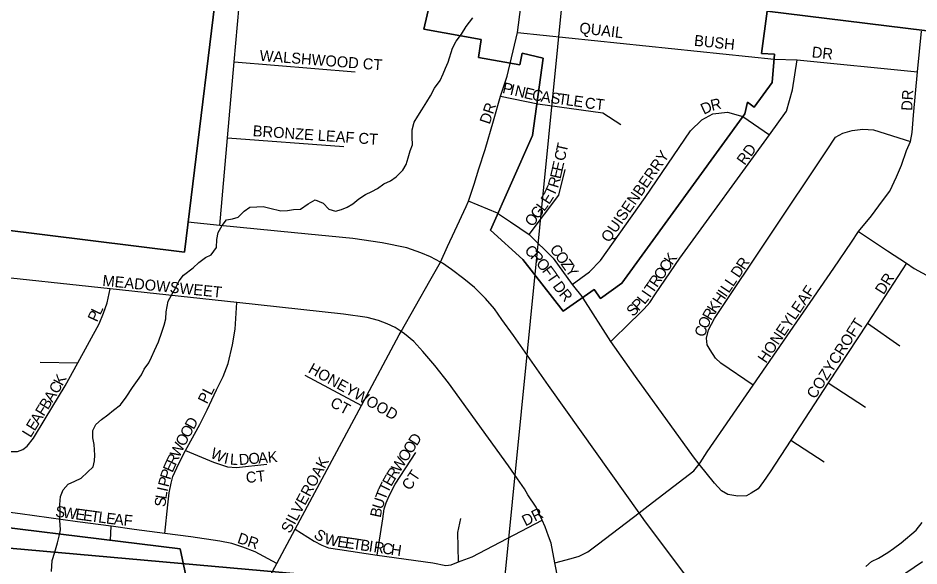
# Model space of a CAD drawing. Extents: x 0 to 680, y 0 to 440.
# Drawn here: x 81.15 to 93.33, y 196.88 to 204.28 of the extents above; entities that cross this region are included whole.
import ezdxf

# ---------------------------------------------------------------- set-up
doc = ezdxf.new("R2010")
doc.units = 0
for name, color, linetype in [('GM_X_City_Street', 7, 'Continuous'), ('GM_X_City_Street_Text', 7, 'Continuous'), ('GM_X_Corporation', 7, 'Continuous'), ('GM_X_Minor_River', 7, 'Continuous'), ('GM_X_Section', 7, 'Continuous')]:
    doc.layers.add(name, color=color, linetype=linetype)

msp = doc.modelspace()

# ---------------------------------------------------------------- linework, layer by layer
at = {"layer": 'GM_X_City_Street'}
for points in [[(87.906, 204.089), (87.952, 204.432), (88.018, 204.998), (88.074, 205.487), (88.141, 205.965), (88.13, 206.132), (88.052, 206.487), (87.974, 206.698), (87.774, 206.998), (87.493, 207.252), (87.219, 207.409), (86.941, 207.498), (85.039, 207.649)], [(83.88, 201.481), (83.985, 202.663), (84.076, 203.69), (84.166, 204.705), (84.318, 205.581)], [(84.514, 196.657), (84.652, 196.913), (84.899, 197.375), (85.795, 199.049), (86.307, 200.004), (86.332, 200.049), (86.72, 200.733), (86.863, 200.985), (86.96, 201.198), (87.06, 201.407), (87.214, 201.736), (87.242, 201.808), (87.32, 202.038), (87.384, 202.243), (87.47, 202.507), (87.58, 202.895), (87.678, 203.229), (87.766, 203.498), (87.906, 204.089)], [(87.906, 204.089), (91.378, 203.728)], [(88.41, 196.923), (88.633, 196.981), (88.742, 197.011), (88.858, 197.071), (89.001, 197.177), (89.55, 197.598), (89.671, 197.69), (90.292, 198.164), (90.363, 198.257), (90.375, 198.273), (90.472, 198.423), (91.094, 199.324), (92.182, 200.903), (92.421, 201.254), (92.517, 201.398), (92.69, 201.612), (92.839, 201.812), (92.941, 201.945), (93.029, 202.136), (93.097, 202.295), (93.166, 202.491), (93.221, 202.616), (93.24, 202.737), (93.26, 202.971), (93.313, 203.557), (93.368, 204.103)], [(84.076, 203.69), (85.71, 203.555)], [(89.166, 199.91), (89.435, 200.172), (89.535, 200.268), (89.617, 200.353), (89.693, 200.439), (89.771, 200.554), (90.1, 201.038), (91.311, 202.705), (91.541, 203.024), (91.622, 203.313), (91.689, 203.717)], [(91.378, 203.728), (91.689, 203.717), (93.313, 203.557)], [(87.678, 203.229), (88.181, 203.123)], [(88.181, 203.123), (89.058, 203.002), (89.301, 202.846)], [(88.643, 200.682), (88.88, 200.855), (89.03, 201.005), (89.633, 201.858), (90.244, 202.757), (90.396, 202.909), (90.549, 202.986), (90.744, 203.011), (90.954, 202.954)], [(90.954, 202.954), (91.311, 202.705)], [(91.094, 199.324), (90.655, 199.618), (90.581, 199.688), (90.51, 199.799), (90.472, 199.867), (90.459, 199.957), (90.489, 200.068), (90.569, 200.225), (92.082, 202.489), (92.205, 202.674), (92.304, 202.728), (92.43, 202.763), (92.574, 202.779), (92.717, 202.772), (93.221, 202.616)], [(83.985, 202.663), (85.556, 202.549)], [(88.064, 201.357), (88.464, 201.888), (88.551, 202.234)], [(87.634, 201.646), (87.242, 201.808)], [(87.634, 201.646), (87.81, 201.531), (88.064, 201.357), (88.389, 201.04), (88.643, 200.682), (88.793, 200.497)], [(91.221, 195.363), (89.636, 197.477), (89.55, 197.598), (88.772, 198.692), (88.323, 199.318), (87.854, 199.993), (87.693, 200.211), (87.593, 200.353), (87.475, 200.491), (87.323, 200.642), (87.18, 200.757), (87.014, 200.885), (86.894, 200.969), (86.863, 200.985), (86.732, 201.055), (86.598, 201.11), (86.411, 201.179), (86.075, 201.245), (85.679, 201.302), (84.892, 201.379), (83.88, 201.481), (83.451, 201.525)], [(84.652, 196.913), (84.358, 197.071), (84.195, 197.133), (84.042, 197.183), (83.883, 197.215), (83.488, 197.272), (83.138, 197.318), (82.725, 197.372), (82.412, 197.415), (81.957, 197.478), (81.183, 197.585), (80.763, 197.637), (80.622, 197.662), (80.501, 197.746), (80.455, 197.872), (80.433, 197.929), (80.442, 198.209), (80.463, 198.494), (80.541, 199.557), (80.633, 200.812), (80.68, 201.455)], [(92.517, 201.398), (92.909, 201.139), (93.164, 200.97), (93.271, 200.899), (93.485, 200.78), (93.665, 200.693), (93.894, 200.628), (94.123, 200.574), (94.301, 200.558), (94.509, 200.553), (94.991, 200.554)], [(93.164, 200.97), (92.636, 200.162), (92.108, 199.356), (91.601, 198.579), (91.321, 198.151), (91.23, 198.019), (91.16, 197.921), (91.067, 197.861), (91, 197.828), (90.887, 197.822), (90.751, 197.847), (90.664, 197.894), (90.569, 198), (90.363, 198.257), (90.284, 198.355), (89.503, 199.441), (89.166, 199.91), (88.793, 200.497)], [(88.501, 196.462), (88.41, 196.923), (88.361, 197.189), (88.326, 197.284), (88.28, 197.409), (88.24, 197.499), (88.16, 197.675), (88.048, 197.842), (87.999, 197.922), (87.905, 198.058), (87.783, 198.231), (86.974, 199.354), (86.79, 199.59), (86.628, 199.778), (86.504, 199.91), (86.379, 200.018), (86.332, 200.049), (86.252, 200.102), (86.142, 200.15), (86.025, 200.198), (85.872, 200.236), (85.553, 200.282), (84.111, 200.438), (82.4, 200.622), (80.633, 200.812)], [(80.463, 198.494), (81.026, 198.428), (81.145, 198.428), (81.217, 198.454), (81.279, 198.498), (81.362, 198.607), (81.519, 198.868), (81.793, 199.312), (81.961, 199.622), (82.249, 200.153), (82.31, 200.293), (82.359, 200.434), (82.4, 200.622)], [(83.138, 197.318), (83.178, 197.706), (83.198, 197.866), (83.223, 197.996), (83.246, 198.09), (83.326, 198.265), (83.419, 198.441), (83.439, 198.479), (83.611, 198.792), (83.71, 198.99), (83.838, 199.258), (83.925, 199.438), (83.994, 199.613), (84.055, 199.867), (84.09, 200.079), (84.111, 200.438)], [(92.636, 200.162), (93.073, 199.854)], [(81.453, 199.635), (81.961, 199.622)], [(85.033, 199.457), (85.795, 199.049)], [(92.108, 199.356), (92.612, 199.025)], [(91.601, 198.579), (92.054, 198.285)], [(83.419, 198.441), (83.798, 198.282), (83.985, 198.218), (84.109, 198.211), (84.516, 198.255)], [(86.008, 197.027), (86.084, 197.516), (86.103, 197.652), (86.132, 197.734), (86.172, 197.828), (86.252, 197.984), (86.531, 198.411)], [(84.899, 197.375), (85.157, 197.213), (85.262, 197.16), (85.349, 197.126), (85.502, 197.1), (86.008, 197.027), (86.761, 196.92), (86.938, 196.886), (87.009, 196.894), (87.11, 196.934), (87.143, 196.947), (87.295, 197.005), (88.24, 197.499)], [(87.11, 196.934), (87.098, 197.331), (87.138, 197.52)], [(82.404, 197.228), (82.412, 197.415)], [(90.438, 194.826), (91.221, 195.363), (92.298, 196.161), (92.671, 196.451), (92.85, 196.579), (93.042, 196.712), (93.381, 196.939)]]:
    msp.add_lwpolyline(points, dxfattribs=at)
at = {"layer": 'GM_X_Corporation'}
for points in [[(95.121, 207.358), (94.763, 203.949), (91.283, 204.376), (91.203, 203.803), (91.381, 203.794), (91.347, 203.41), (91.107, 203.079), (91.017, 203.145), (90.978, 202.986), (89.318, 200.699), (89.026, 200.494), (88.941, 200.616), (88.522, 200.322), (87.979, 201.018), (87.539, 201.415), (88.109, 202.697), (88.255, 203.74), (87.967, 203.807), (87.936, 203.651), (87.379, 203.75), (87.417, 203.994), (86.639, 204.132), (86.841, 205.006)], [(86.841, 205.006), (86.639, 204.132), (87.417, 203.994), (87.379, 203.75), (87.936, 203.651), (87.967, 203.807), (88.255, 203.74), (88.109, 202.697), (87.539, 201.415), (87.979, 201.018), (88.522, 200.322), (88.941, 200.616), (89.026, 200.494), (89.318, 200.699), (90.978, 202.986), (91.017, 203.145), (91.107, 203.079), (91.347, 203.41), (91.381, 203.794), (91.203, 203.803), (91.283, 204.376), (94.763, 203.949), (95.121, 207.358)], [(83.951, 205.591), (83.402, 201.12), (80.239, 201.509), (79.822, 197.545), (83.345, 197.112), (83.729, 195.305), (79.918, 195.773), (79.532, 197.595), (67.969, 198.303)], [(67.969, 198.303), (79.532, 197.595), (79.918, 195.773), (83.729, 195.305), (83.345, 197.112), (79.822, 197.545), (80.239, 201.509), (83.402, 201.12), (83.951, 205.591)]]:
    msp.add_lwpolyline(points, dxfattribs=at)
at = {"layer": 'GM_X_Minor_River'}
for points in [[(86.486, 202.571), (86.48, 202.672), (86.48, 202.773), (86.51, 202.875), (86.557, 202.958), (86.611, 203.041), (86.682, 203.149), (86.73, 203.232), (86.783, 203.333), (86.861, 203.44), (86.902, 203.53), (86.932, 203.607), (86.968, 203.685), (87.028, 203.875), (87.075, 203.97), (87.147, 204.066), (87.212, 204.167), (87.301, 204.286)], [(81.604, 196.806), (81.616, 196.955), (81.652, 197.068), (81.687, 197.193), (81.711, 197.282), (81.729, 197.366), (81.717, 197.497), (81.723, 197.616), (81.717, 197.711), (81.729, 197.818), (81.765, 197.908), (81.83, 197.985), (81.92, 198.027), (82.009, 198.068), (82.092, 198.146), (82.17, 198.217), (82.188, 198.301), (82.194, 198.378), (82.182, 198.521), (82.164, 198.61), (82.164, 198.712), (82.206, 198.789), (82.283, 198.86), (82.366, 198.92), (82.444, 198.986), (82.539, 199.057), (82.616, 199.158), (82.7, 199.289), (82.771, 199.385), (82.825, 199.462), (82.86, 199.539), (82.92, 199.623), (82.956, 199.7), (82.997, 199.79), (83.051, 199.909), (83.099, 200.04), (83.128, 200.135), (83.152, 200.218), (83.158, 200.314), (83.182, 200.457), (83.23, 200.54), (83.283, 200.635), (83.331, 200.731), (83.39, 200.808), (83.521, 200.909), (83.599, 200.981), (83.688, 201.046), (83.765, 201.082), (83.837, 201.183), (83.843, 201.29), (83.861, 201.386), (83.914, 201.481), (83.974, 201.558), (84.051, 201.57), (84.129, 201.594), (84.212, 201.672), (84.289, 201.725), (84.384, 201.731), (84.468, 201.737), (84.557, 201.713), (84.706, 201.678), (84.795, 201.684), (84.878, 201.695), (84.974, 201.701), (85.075, 201.773), (85.17, 201.826), (85.277, 201.779), (85.355, 201.701), (85.444, 201.672), (85.527, 201.696), (85.605, 201.725), (85.682, 201.773), (85.759, 201.838), (85.849, 201.898), (85.938, 201.94), (86.015, 201.981), (86.099, 202.041), (86.188, 202.083), (86.265, 202.136), (86.355, 202.226), (86.402, 202.303), (86.426, 202.392), (86.456, 202.488), (86.486, 202.571)], [(92.615, 196.873), (92.693, 196.938), (92.788, 196.986), (92.913, 197.063), (92.99, 197.117), (93.091, 197.194), (93.294, 197.361), (93.377, 197.468)]]:
    msp.add_lwpolyline(points, dxfattribs=at)
at = {"layer": 'GM_X_Section'}
for points in [[(89.303, 212.485), (87.711, 196.525), (72.033, 197.922), (73.628, 213.785)], [(87.711, 196.525), (86.234, 180.729), (70.5, 182.241), (72.033, 197.922)]]:
    msp.add_lwpolyline(points, close=True, dxfattribs=at)

# ---------------------------------------------------------------- texts
at = {"layer": 'GM_X_City_Street_Text'}
for s, height, rotation, p in [('QUAIL', 0.1482, 353.2096, (88.736, 204.079)), ('BUSH', 0.1482, 353.9259, (90.288, 203.909)), ('WALSHWOOD CT', 0.14823, 355.4865, (84.415, 203.705)), ('DR', 0.1482, 353.9946, (91.879, 203.752)), ('P', 0.148, 346.7126, (87.693, 203.273)), ('I', 0.148, 346.7346, (87.795, 203.249)), ('N', 0.148, 346.7219, (87.858, 203.234)), ('E', 0.148, 346.7126, (87.985, 203.204)), ('C', 0.148, 348.1381, (88.091, 203.18)), ('A', 0.148, 351.7035, (88.215, 203.154)), ('DR', 0.1482, 86.989, (93.242, 203.026)), ('S', 0.148, 352.234, (88.346, 203.135)), ('T', 0.148, 352.2436, (88.449, 203.121)), ('L', 0.148, 352.2447, (88.553, 203.106)), ('E', 0.148, 352.2176, (88.656, 203.092)), ('CT', 0.1482, 353.6638, (88.811, 203.065)), ('R', 0.148, 13.1821, (90.535, 203.028)), ('DR', 0.1482, 71.5614, (87.53, 202.838)), ('D', 0.148, 25.3139, (90.425, 202.975)), ('BRONZE LEAF CT', 0.14823, 356.0208, (84.323, 202.687)), ('T', 0.148, 77.2456, (88.569, 202.457)), ('RD', 0.1482, 53.7575, (90.977, 202.284)), ('C', 0.148, 77.2456, (88.543, 202.342)), ('QUISENBERRY', 0.14823, 55.3392, (89.145, 201.239)), ('E', 0.148, 77.2456, (88.511, 202.202)), ('E', 0.148, 77.2456, (88.488, 202.101)), ('R', 0.148, 73.27, (88.452, 201.977)), ('T', 0.148, 65.3187, (88.4, 201.862)), ('E', 0.148, 57.3674, (88.333, 201.754)), ('G', 0.148, 53.3918, (88.187, 201.556)), ('L', 0.148, 53.3918, (88.265, 201.661)), ('O', 0.148, 53.3918, (88.109, 201.452)), ('C', 0.148, 313.4027, (87.991, 201.133)), ('R', 0.148, 312.2165, (88.071, 201.049)), ('C', 0.148, 309.6688, (88.333, 201.152)), ('O', 0.148, 306.389, (88.407, 201.063)), ('K', 0.148, 55.8127, (89.997, 200.936)), ('O', 0.148, 309.8, (88.149, 200.963)), ('Z', 0.148, 305.3121, (88.484, 200.959)), ('C', 0.148, 55.8116, (89.931, 200.839)), ('R', 0.148, 56.1022, (90.973, 200.87)), ('F', 0.148, 306.5476, (88.231, 200.865)), ('T', 0.148, 304.3115, (88.293, 200.782)), ('Y', 0.148, 305.309, (88.544, 200.874)), ('O', 0.148, 55.8371, (89.858, 200.731)), ('D', 0.148, 56.0907, (90.9, 200.762)), ('MEADOWSWEET', 0.14823, 354.2894, (82.29, 200.665)), ('D', 0.148, 305.7119, (88.376, 200.66)), ('R', 0.148, 55.8289, (89.792, 200.634)), ('L', 0.148, 56.0826, (90.82, 200.643)), ('DR', 0.1482, 57.9872, (92.855, 200.535)), ('R', 0.148, 309.6184, (88.459, 200.545)), ('T', 0.148, 55.7363, (89.733, 200.548)), ('I', 0.148, 56.1083, (90.726, 200.502)), ('L', 0.148, 56.1116, (90.762, 200.556)), ('HONEYLEAF', 0.1482, 55.9245, (91.264, 199.609)), ('P', 0.148, 46.3429, (89.543, 200.316)), ('L', 0.148, 51.5841, (89.624, 200.403)), ('I', 0.148, 55.7367, (89.696, 200.494)), ('H', 0.148, 56.0735, (90.653, 200.394)), ('S', 0.148, 45.2512, (89.467, 200.24)), ('K', 0.148, 56.5766, (90.581, 200.285)), ('P', 0.148, 65.3412, (82.222, 200.166)), ('L', 0.148, 64.5836, (82.265, 200.261)), ('R', 0.148, 59.4236, (90.522, 200.186)), ('C', 0.148, 73.7777, (90.438, 199.964)), ('O', 0.148, 64.6372, (90.468, 200.071)), ('COZYCROFT', 0.1482, 57.2651, (91.928, 199.126)), ('HONEYWOOD', 0.1482, 330.6406, (85.065, 199.501)), ('K', 0.148, 61.9695, (81.753, 199.302)), ('C', 0.148, 58.6312, (81.687, 199.193)), ('PL', 0.1482, 63.4349, (83.709, 199.058)), ('B', 0.148, 58.2907, (81.556, 198.981)), ('A', 0.148, 58.3072, (81.618, 199.081)), ('CT', 0.1482, 331.9343, (85.362, 199.041)), ('F', 0.148, 58.3072, (81.502, 198.893)), ('A', 0.148, 58.3072, (81.433, 198.782)), ('E', 0.148, 58.2958, (81.378, 198.693)), ('D', 0.148, 61.1174, (83.528, 198.713)), ('L', 0.148, 58.2958, (81.323, 198.604)), ('O', 0.148, 61.1279, (83.465, 198.599)), ('D', 0.148, 57.0908, (86.544, 198.493)), ('W', 0.148, 64.653, (83.332, 198.333)), ('O', 0.148, 61.9982, (83.404, 198.484)), ('O', 0.148, 57.098, (86.474, 198.384)), ('W', 0.148, 335.428, (83.742, 198.349)), ('K', 0.148, 4.7709, (84.535, 198.274)), ('O', 0.148, 57.0908, (86.403, 198.274)), ('E', 0.148, 66.0014, (83.241, 198.132)), ('R', 0.148, 64.923, (83.283, 198.226)), ('I', 0.148, 347.8844, (83.93, 198.267)), ('L', 0.148, 355.6463, (84.015, 198.25)), ('D', 0.148, 4.4635, (84.144, 198.242)), ('O', 0.148, 4.7569, (84.275, 198.253)), ('A', 0.148, 4.7792, (84.405, 198.263)), ('SILVEROAK', 0.1482, 61.8453, (84.831, 197.31)), ('W', 0.148, 57.084, (86.311, 198.132)), ('P', 0.148, 72.7747, (83.211, 198.036)), ('R', 0.148, 57.7243, (86.248, 198.033)), ('CT', 0.1482, 56.3032, (86.454, 197.89)), ('P', 0.148, 76.0101, (83.187, 197.937)), ('CT', 0.1482, 6.3375, (84.242, 197.998)), ('E', 0.148, 60.7702, (86.198, 197.944)), ('I', 0.148, 77.6182, (83.173, 197.875)), ('T', 0.148, 63.6182, (86.153, 197.852)), ('L', 0.148, 80.8072, (83.157, 197.774)), ('T', 0.148, 68.6095, (86.116, 197.758)), ('S', 0.148, 352.2988, (81.651, 197.547)), ('S', 0.148, 83.512, (83.145, 197.672)), ('U', 0.148, 72.3944, (86.078, 197.636)), ('W', 0.148, 352.2931, (81.754, 197.533)), ('E', 0.148, 352.2717, (81.922, 197.511)), ('E', 0.148, 352.3074, (82.026, 197.497)), ('T', 0.148, 352.2717, (82.129, 197.483)), ('L', 0.148, 352.3074, (82.233, 197.469)), ('E', 0.148, 352.9752, (82.338, 197.454)), ('A', 0.148, 354.3497, (82.445, 197.441)), ('F', 0.148, 354.5414, (82.576, 197.428)), ('B', 0.148, 78.2614, (86.055, 197.525)), ('DR', 0.1482, 26.565, (88.013, 197.414)), ('DR', 0.1482, 341.5651, (84.108, 197.194)), ('S', 0.148, 322.3814, (85.14, 197.275)), ('W', 0.148, 346.4435, (85.284, 197.182)), ('E', 0.148, 351.6788, (85.463, 197.14)), ('E', 0.148, 351.584, (85.566, 197.125)), ('T', 0.148, 351.553, (85.67, 197.11)), ('B', 0.148, 351.5894, (85.773, 197.094)), ('I', 0.148, 351.5794, (85.889, 197.077)), ('R', 0.148, 351.5677, (85.954, 197.067)), ('C', 0.148, 351.5677, (86.07, 197.05)), ('H', 0.148, 351.5792, (86.186, 197.033))]:
    msp.add_text(s, height=height, rotation=rotation, dxfattribs=at).set_placement(p)

doc.saveas('drawing.dxf')
